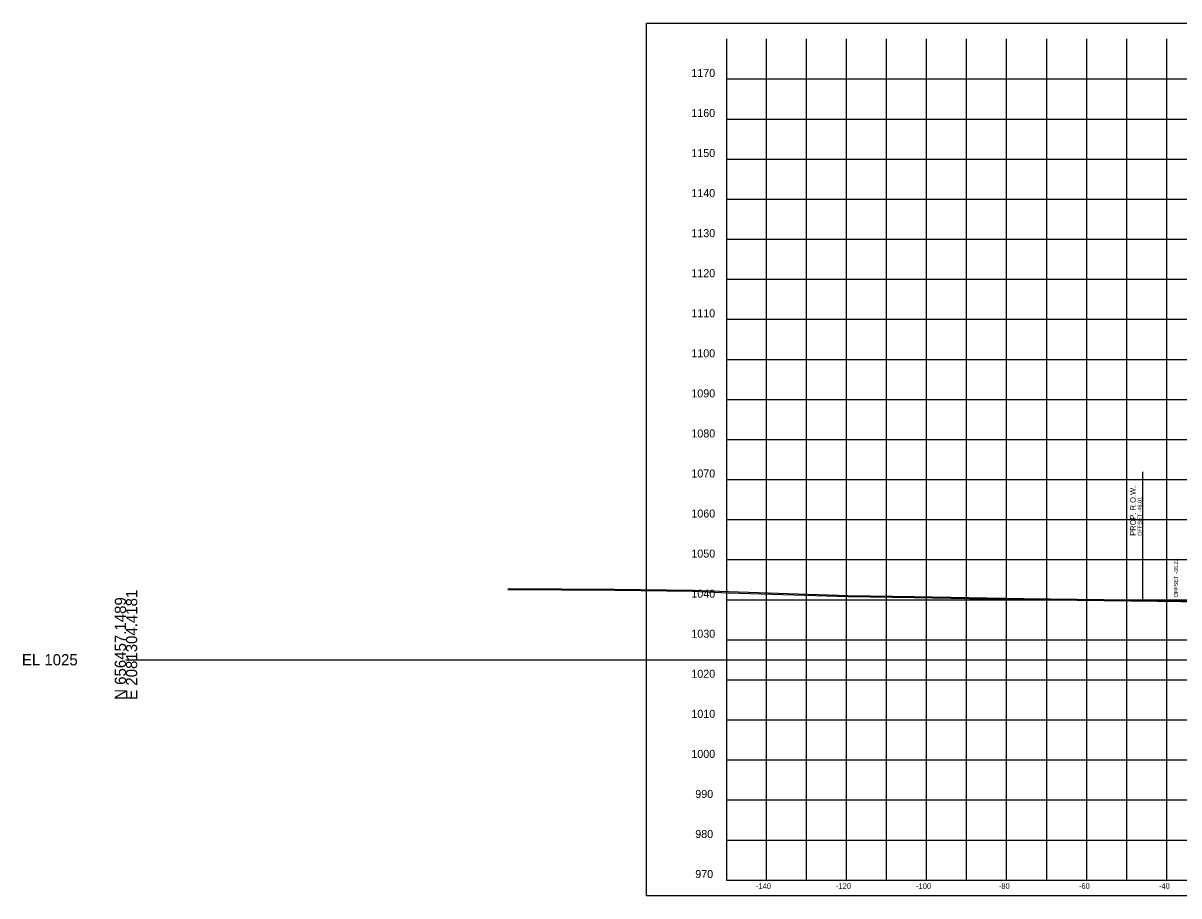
# Model space of a CAD drawing. Extents: x 1131015 to 1136271, y 133453 to 174329.
# Drawn here: x 1132014.8 to 1132303.5, y 169608.7 to 169826.6 of the extents above; entities that cross this region are included whole.
import ezdxf

# ---------------------------------------------------------------- set-up
doc = ezdxf.new("R2010")
doc.units = 0
for name, color, linetype in [('DESIGN - ROW - Right-of-Way and Easement Labels', 7, 'Continuous'), ('DESIGN - ROW - Right-of-Way Linework', 7, 'Continuous'), ('DESIGN - SHEET - Corner Text', 7, 'Continuous'), ('DESIGN - SHEET - Light Grid', 7, 'Continuous'), ('DESIGN - SHEET - Linework', 7, 'Continuous'), ('DESIGN - SHEET - Plot Shape', 7, 'Continuous'), ('DESIGN - TYPICAL - Slope Tie Text', 7, 'Continuous'), ('SURVEY - GROUND - Bottom of Topsoil Layer', 7, 'Continuous'), ('SURVEY - GROUND - Top of Ground', 7, 'Continuous')]:
    doc.layers.add(name, color=color, linetype=linetype)

msp = doc.modelspace()

# ---------------------------------------------------------------- linework, layer by layer
at = {"layer": 'DESIGN - ROW - Right-of-Way Linework'}
msp.add_line((1132294.45, 169682.61), (1132294.45, 169714.61), dxfattribs=at)
at = {"layer": 'DESIGN - SHEET - Light Grid'}
msp.add_line((1132040.46, 169667.66), (1132340.46, 169667.66), dxfattribs=at)
at = {"layer": 'DESIGN - SHEET - Linework'}
for p, q in [((1132200.46, 169612.66), (1132200.46, 169822.66)), ((1132210.46, 169612.66), (1132210.46, 169822.66)), ((1132220.46, 169612.66), (1132220.46, 169822.66)), ((1132230.46, 169612.66), (1132230.46, 169822.66)), ((1132240.46, 169612.66), (1132240.46, 169822.66)), ((1132250.46, 169612.66), (1132250.46, 169822.66)), ((1132260.46, 169612.66), (1132260.46, 169822.66)), ((1132270.46, 169612.66), (1132270.46, 169822.66)), ((1132280.46, 169612.66), (1132280.46, 169822.66)), ((1132290.46, 169612.66), (1132290.46, 169822.66)), ((1132300.46, 169612.66), (1132300.46, 169822.66)), ((1132190.46, 169812.66), (1132490.46, 169812.66)), ((1132190.46, 169802.66), (1132490.46, 169802.66)), ((1132190.46, 169792.66), (1132490.46, 169792.66)), ((1132190.46, 169782.66), (1132490.46, 169782.66)), ((1132190.46, 169772.66), (1132490.46, 169772.66)), ((1132190.46, 169762.66), (1132490.46, 169762.66)), ((1132190.46, 169752.66), (1132490.46, 169752.66)), ((1132190.46, 169742.66), (1132490.46, 169742.66)), ((1132190.46, 169732.66), (1132490.46, 169732.66)), ((1132190.46, 169722.66), (1132490.46, 169722.66)), ((1132190.46, 169712.66), (1132490.46, 169712.66)), ((1132190.46, 169702.66), (1132490.46, 169702.66)), ((1132190.46, 169692.66), (1132490.46, 169692.66)), ((1132190.46, 169682.66), (1132490.46, 169682.66)), ((1132190.46, 169672.66), (1132490.46, 169672.66)), ((1132190.46, 169662.66), (1132490.46, 169662.66)), ((1132190.46, 169652.66), (1132490.46, 169652.66)), ((1132190.46, 169642.66), (1132490.46, 169642.66)), ((1132190.46, 169632.66), (1132490.46, 169632.66)), ((1132190.46, 169622.66), (1132490.46, 169622.66))]:
    msp.add_line(p, q, dxfattribs=at)
msp.add_lwpolyline([(1132190.46, 169822.66), (1132190.46, 169612.66), (1132490.46, 169612.66), (1132490.46, 169822.66)], dxfattribs=at)
at = {"layer": 'DESIGN - SHEET - Plot Shape'}
msp.add_lwpolyline([(1132170.46, 169826.6), (1132510.46, 169826.6), (1132510.46, 169608.72), (1132170.46, 169608.72)], close=True, dxfattribs=at)
at = {"layer": 'SURVEY - GROUND - Bottom of Topsoil Layer'}
for p, q in [((1132135.82, 169685.21), (1132162.61, 169685.04)), ((1132162.61, 169685.04), (1132182.06, 169684.77)), ((1132182.06, 169684.77), (1132190.99, 169684.41)), ((1132190.99, 169684.41), (1132220.88, 169683.48)), ((1132220.88, 169683.48), (1132237.45, 169683.24)), ((1132237.45, 169683.24), (1132264.7, 169682.71)), ((1132264.7, 169682.71), (1132298.18, 169682.32)), ((1132298.18, 169682.32), (1132315.36, 169682.08))]:
    msp.add_line(p, q, dxfattribs=at)
at = {"layer": 'SURVEY - GROUND - Top of Ground'}
for p, q in [((1132135.82, 169685.46), (1132162.61, 169685.29)), ((1132162.61, 169685.29), (1132182.06, 169685.02)), ((1132182.06, 169685.02), (1132190.99, 169684.66)), ((1132190.99, 169684.66), (1132220.88, 169683.73)), ((1132220.88, 169683.73), (1132237.45, 169683.49)), ((1132237.45, 169683.49), (1132264.7, 169682.96)), ((1132264.7, 169682.96), (1132298.18, 169682.57)), ((1132298.18, 169682.57), (1132315.36, 169682.33))]:
    msp.add_line(p, q, dxfattribs=at)

# ---------------------------------------------------------------- texts
at = {"layer": 'DESIGN - ROW - Right-of-Way and Easement Labels'}
for s, height, p in [('PROP. R.O.W.', 1.4, (1132292.7, 169698.61)), ('OFFSET -46.01', 1, (1132294.2, 169698.61))]:
    msp.add_text(s, height=height, rotation=90, dxfattribs=at).set_placement(p)
at = {"layer": 'DESIGN - SHEET - Corner Text'}
for s, height, p in [('1170', 2, (1132181.7, 169813.16)), ('1160', 2, (1132181.7, 169803.16)), ('1150', 2, (1132181.7, 169793.16)), ('1140', 2, (1132181.7, 169783.16)), ('1130', 2, (1132181.7, 169773.16)), ('1120', 2, (1132181.7, 169763.16)), ('1110', 2, (1132181.7, 169753.16)), ('1100', 2, (1132181.7, 169743.16)), ('1090', 2, (1132181.7, 169733.16)), ('1080', 2, (1132181.7, 169723.16)), ('1070', 2, (1132181.7, 169713.16)), ('1060', 2, (1132181.7, 169703.16)), ('1050', 2, (1132181.7, 169693.16)), ('1040', 2, (1132181.7, 169683.16)), ('1030', 2, (1132181.7, 169673.16)), ('1020', 2, (1132181.7, 169663.16)), ('1010', 2, (1132181.7, 169653.16)), ('1000', 2, (1132181.7, 169643.16)), ('990', 2, (1132182.68, 169633.16)), ('980', 2, (1132182.68, 169623.16)), ('970', 2, (1132182.68, 169613.16)), ('-140', 1.4, (1132197.83, 169610.46)), ('-120', 1.4, (1132217.83, 169610.46)), ('-100', 1.4, (1132237.83, 169610.46)), ('-80', 1.4, (1132258.51, 169610.46)), ('-60', 1.4, (1132278.51, 169610.46)), ('-40', 1.4, (1132298.51, 169610.46))]:
    msp.add_text(s, height=height, dxfattribs=at).set_placement(p)
at = {"layer": 'DESIGN - SHEET - Light Grid'}
for s, p in [('N 656457.1489', (1132040.46, 169657.66)), ('E 2081304.4181', (1132043.26, 169657.66))]:
    msp.add_text(s, height=2.8, rotation=90, dxfattribs=at).set_placement(p)
msp.add_text('EL 1025', height=2.8, dxfattribs=at).set_placement((1132014.46, 169666.26))
at = {"layer": 'DESIGN - TYPICAL - Slope Tie Text'}
msp.add_text('OFFSET -36.21', height=1, rotation=90, dxfattribs=at).set_placement((1132303.24, 169683.23))

doc.saveas('drawing.dxf')
